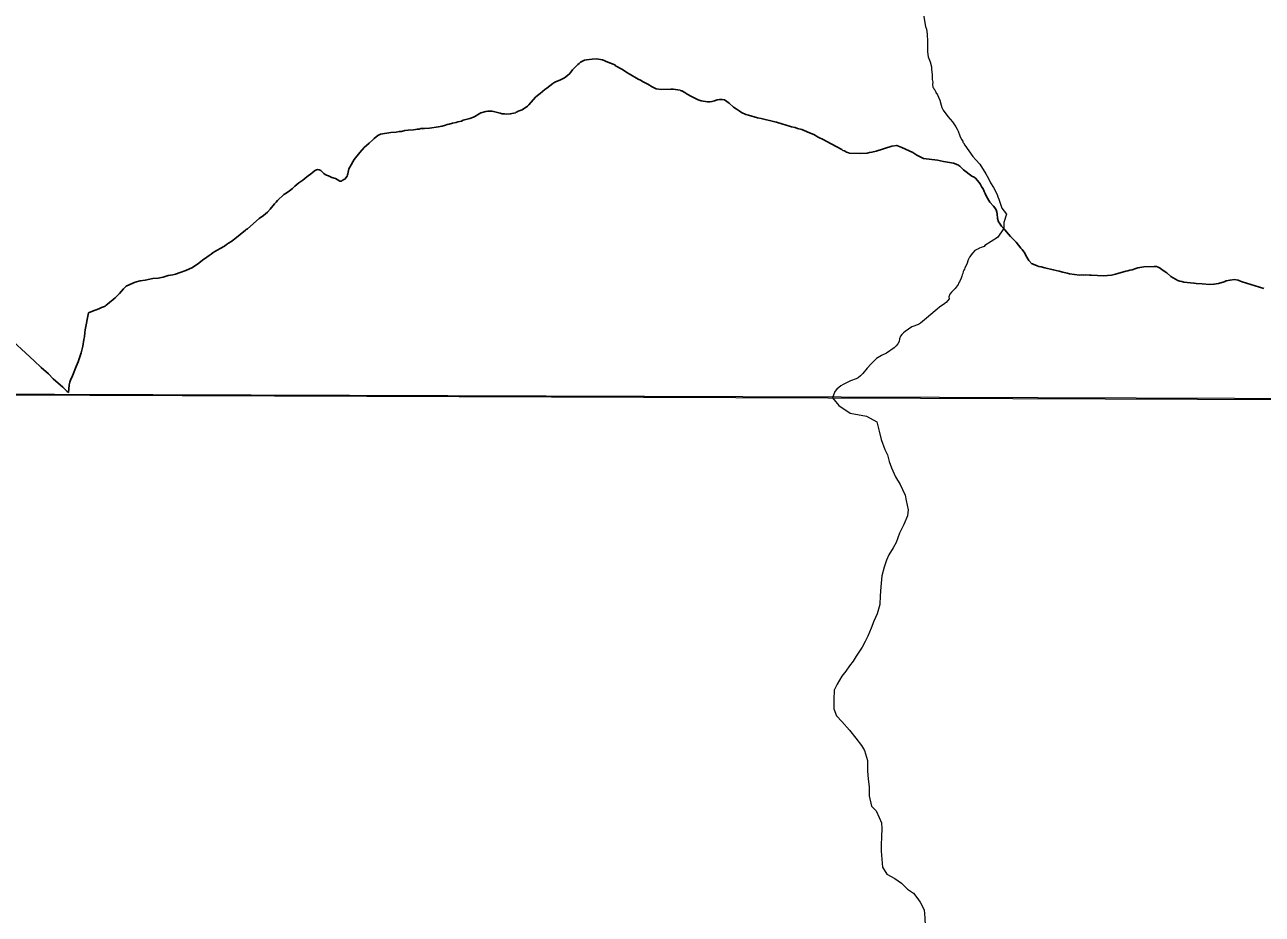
# Model space of a CAD drawing. Extents: x 553962 to 842807, y 8883888 to 9032388.
# Drawn here: x 591377 to 593467, y 8909072 to 8910574 of the extents above; entities that cross this region are included whole.
import ezdxf

# ---------------------------------------------------------------- set-up
doc = ezdxf.new("R2010")
doc.units = 0
doc.header["$LTSCALE"] = 200
doc.layers.add('6', color=7, linetype='Continuous', lineweight=13)

msp = doc.modelspace()

# ---------------------------------------------------------------- linework, layer by layer
at = {"layer": '6'}
msp.add_line((574653.9, 8910009.3), (626625.7, 8909822.1), dxfattribs=at)
for points in [[(592895.3, 8910591.2), (592898.7, 8910571.6), (592900, 8910566.8), (592901.4, 8910558.8), (592901.9, 8910545.9), (592901.7, 8910528.6), (592902.9, 8910520.1), (592906.2, 8910511.7), (592908.7, 8910503.3), (592908.6, 8910499), (592909.8, 8910490.3), (592910, 8910481.9), (592910.6, 8910477.6), (592910.5, 8910473.3), (592911.1, 8910469.2), (592911.9, 8910467.9), (592912.4, 8910466.2), (592913.2, 8910465.7), (592913.5, 8910464.9), (592914.1, 8910464.3), (592914.6, 8910463), (592914.6, 8910463)], [(592895.3, 8910591.2), (592898.7, 8910571.6), (592900, 8910566.8), (592901.4, 8910558.8), (592901.9, 8910545.9), (592901.7, 8910528.6), (592902.9, 8910520.1), (592906.2, 8910511.7), (592908.7, 8910503.3), (592908.6, 8910499), (592909.8, 8910490.3), (592910, 8910481.9), (592910.6, 8910477.6), (592910.5, 8910473.3), (592911.1, 8910469.2), (592911.9, 8910467.9), (592912.4, 8910466.2), (592913.2, 8910465.7), (592913.5, 8910464.9), (592914.1, 8910464.3), (592914.6, 8910463), (592914.6, 8910463)], [(592914.6, 8910463), (592915.4, 8910462.3), (592916.1, 8910460.3), (592918.7, 8910456), (592920.7, 8910451.9), (592922.6, 8910447.1), (592924.7, 8910438.7), (592926.3, 8910434.8), (592928.6, 8910430.4), (592936.2, 8910419.6), (592943.9, 8910410.6), (592949.8, 8910401.8), (592952, 8910397.9), (592953.5, 8910394.6), (592956.4, 8910386.7), (592959.2, 8910380.4), (592961.5, 8910377.9), (592961.8, 8910376.4), (592962.9, 8910374.8), (592964.8, 8910371.1), (592978.6, 8910352.2), (592983.7, 8910346.6), (592990.1, 8910338.8), (593000.6, 8910322.5), (593004.8, 8910315), (593008.5, 8910307.3), (593013.4, 8910299.5), (593019.4, 8910288), (593020.8, 8910284), (593022.5, 8910280.1), (593024.6, 8910273.2), (593027.6, 8910264.8), (593035.4, 8910254.4), (593030.7, 8910240.7), (593030.9, 8910230.2), (593020.1, 8910215.3), (592998.5, 8910201.7), (592997.4, 8910200.2), (592996.1, 8910199.2), (592992.6, 8910198.2), (592989.5, 8910197.1), (592988, 8910196.2), (592985.1, 8910195), (592981.8, 8910193.1), (592977.9, 8910188.9), (592974.2, 8910183.6), (592974, 8910182.8), (592973, 8910182.1), (592970.3, 8910177.3), (592968.2, 8910170.4), (592964.9, 8910164), (592964.4, 8910161.9), (592963.2, 8910159.9), (592962.2, 8910157.6), (592961.4, 8910154.6), (592960.4, 8910152.4), (592960.1, 8910150), (592958.9, 8910146.6), (592955.8, 8910140.3), (592954.4, 8910138.1), (592953.5, 8910135.8), (592948.4, 8910129), (592942.4, 8910123.1), (592939.8, 8910119.4), (592938, 8910115.1), (592938.7, 8910111.5), (592933.6, 8910105.6), (592931.8, 8910104.5), (592931.2, 8910103.5), (592922.2, 8910097.5), (592918.4, 8910094), (592914.6, 8910091.5), (592900.2, 8910078.7), (592890, 8910070.6), (592886.7, 8910068.4), (592875.2, 8910064.1), (592864.2, 8910056.5), (592861.2, 8910054.1), (592858.4, 8910051.3), (592856.3, 8910048.5), (592854.8, 8910044.2), (592853.8, 8910039.6), (592852, 8910035.6), (592849, 8910032.1), (592845.4, 8910028.7), (592832.4, 8910019.7), (592824.2, 8910015.7), (592815.9, 8910010.6), (592813, 8910008.1), (592806.8, 8910001.8), (592800.1, 8909994.6), (592792.6, 8909985.4), (592788.8, 8909981.5), (592784.8, 8909978), (592781.2, 8909976.4), (592771.7, 8909973.2), (592759.7, 8909967.1), (592755.4, 8909964.5), (592748.5, 8909959.2), (592745.1, 8909955.2), (592741.7, 8909944.4)], [(592914.6, 8910463), (592915.4, 8910462.3), (592916.1, 8910460.3), (592918.7, 8910456), (592920.7, 8910451.9), (592922.6, 8910447.1), (592924.7, 8910438.7), (592926.3, 8910434.8), (592928.6, 8910430.4), (592936.2, 8910419.6), (592943.9, 8910410.6), (592949.8, 8910401.8), (592952, 8910397.9), (592953.5, 8910394.6), (592956.4, 8910386.7), (592959.2, 8910380.4), (592961.5, 8910377.9), (592961.8, 8910376.4), (592962.9, 8910374.8), (592964.8, 8910371.1), (592978.6, 8910352.2), (592983.7, 8910346.6), (592990.1, 8910338.8), (593000.6, 8910322.5), (593004.8, 8910315), (593008.5, 8910307.3), (593013.4, 8910299.5), (593019.4, 8910288), (593020.8, 8910284), (593022.5, 8910280.1), (593024.6, 8910273.2), (593027.6, 8910264.8), (593035.4, 8910254.4), (593030.7, 8910240.7), (593030.9, 8910230.2), (593020.1, 8910215.3), (592998.5, 8910201.7), (592997.4, 8910200.2), (592996.1, 8910199.2), (592992.6, 8910198.2), (592989.5, 8910197.1), (592988, 8910196.2), (592985.1, 8910195), (592981.8, 8910193.1), (592977.9, 8910188.9), (592974.2, 8910183.6), (592974, 8910182.8), (592973, 8910182.1), (592970.3, 8910177.3), (592968.2, 8910170.4), (592964.9, 8910164), (592964.4, 8910161.9), (592963.2, 8910159.9), (592962.2, 8910157.6), (592961.4, 8910154.6), (592960.4, 8910152.4), (592960.1, 8910150), (592958.9, 8910146.6), (592955.8, 8910140.3), (592954.4, 8910138.1), (592953.5, 8910135.8), (592948.4, 8910129), (592942.4, 8910123.1), (592939.8, 8910119.4), (592938, 8910115.1), (592938.7, 8910111.5), (592933.6, 8910105.6), (592931.8, 8910104.5), (592931.2, 8910103.5), (592922.2, 8910097.5), (592918.4, 8910094), (592914.6, 8910091.5), (592900.2, 8910078.7), (592890, 8910070.6), (592886.7, 8910068.4), (592875.2, 8910064.1), (592864.2, 8910056.5), (592861.2, 8910054.1), (592858.4, 8910051.3), (592856.3, 8910048.5), (592854.8, 8910044.2), (592853.8, 8910039.6), (592852, 8910035.6), (592849, 8910032.1), (592845.4, 8910028.7), (592832.4, 8910019.7), (592824.2, 8910015.7), (592815.9, 8910010.6), (592813, 8910008.1), (592806.8, 8910001.8), (592800.1, 8909994.6), (592792.6, 8909985.4), (592788.8, 8909981.5), (592784.8, 8909978), (592781.2, 8909976.4), (592771.7, 8909973.2), (592759.7, 8909967.1), (592755.4, 8909964.5), (592748.5, 8909959.2), (592745.1, 8909955.2), (592741.7, 8909944.4)], [(592741.7, 8909944.4), (592752.2, 8909931.2), (592771.1, 8909918.4), (592798.7, 8909913.5), (592816.2, 8909903.9), (592820.1, 8909888.4), (592823.5, 8909874.3), (592829.9, 8909857.3), (592834.4, 8909848.3), (592837.3, 8909836.7), (592840.8, 8909826.2), (592847.7, 8909811.2), (592855.7, 8909798.1), (592859.9, 8909789.4)], [(592741.7, 8909944.4), (592752.2, 8909931.2), (592771.1, 8909918.4), (592798.7, 8909913.5), (592816.2, 8909903.9), (592820.1, 8909888.4), (592823.5, 8909874.3), (592829.9, 8909857.3), (592834.4, 8909848.3), (592837.3, 8909836.7), (592840.8, 8909826.2), (592847.7, 8909811.2), (592855.7, 8909798.1), (592859.9, 8909789.4)], [(592859.9, 8909789.4), (592864.1, 8909780.1), (592866.1, 8909770.8), (592869.2, 8909755.3), (592868.2, 8909745), (592862, 8909730.5), (592854.8, 8909716.1), (592849.2, 8909700.1), (592844.1, 8909691.1), (592836.6, 8909679.1), (592832.5, 8909670.2), (592828.5, 8909658.7), (592824.9, 8909643.7), (592823.3, 8909625.2), (592821.7, 8909610.2), (592821.2, 8909595.4)], [(592859.9, 8909789.4), (592864.1, 8909780.1), (592866.1, 8909770.8), (592869.2, 8909755.3), (592868.2, 8909745), (592862, 8909730.5), (592854.8, 8909716.1), (592849.2, 8909700.1), (592844.1, 8909691.1), (592836.6, 8909679.1), (592832.5, 8909670.2), (592828.5, 8909658.7), (592824.9, 8909643.7), (592823.3, 8909625.2), (592821.7, 8909610.2), (592821.2, 8909595.4)], [(592821.2, 8909595.4), (592817.1, 8909579.7), (592811, 8909567.2), (592807, 8909555.7), (592800.9, 8909542.2), (592796.8, 8909532.8), (592791.8, 8909523.3), (592781.2, 8909508.3), (592776.2, 8909499.8), (592770.1, 8909491.9), (592764.1, 8909482.9), (592757.1, 8909474.4), (592749.5, 8909460.9), (592744.4, 8909450.5), (592743.8, 8909435), (592743.8, 8909419.4), (592748.2, 8909407.4), (592757.2, 8909397.9), (592770.1, 8909383.3), (592780.6, 8909369.7), (592790.5, 8909357.2), (592795.7, 8909348.7)], [(592821.2, 8909595.4), (592817.1, 8909579.7), (592811, 8909567.2), (592807, 8909555.7), (592800.9, 8909542.2), (592796.8, 8909532.8), (592791.8, 8909523.3), (592781.2, 8909508.3), (592776.2, 8909499.8), (592770.1, 8909491.9), (592764.1, 8909482.9), (592757.1, 8909474.4), (592749.5, 8909460.9), (592744.4, 8909450.5), (592743.8, 8909435), (592743.8, 8909419.4), (592748.2, 8909407.4), (592757.2, 8909397.9), (592770.1, 8909383.3), (592780.6, 8909369.7), (592790.5, 8909357.2), (592795.7, 8909348.7)], [(592795.7, 8909348.7), (592800.4, 8909332.1), (592800.8, 8909314.1), (592801.7, 8909301.1), (592803.2, 8909287.1), (592803.1, 8909272.5), (592807.5, 8909255), (592815, 8909247), (592820.4, 8909235.9), (592824.4, 8909226.9), (592824.8, 8909216.4), (592824.3, 8909203.4), (592823.7, 8909188.9), (592823.7, 8909178.9), (592824.6, 8909165.3), (592826, 8909151.8), (592833, 8909139.8), (592846.9, 8909132.5)], [(592795.7, 8909348.7), (592800.4, 8909332.1), (592800.8, 8909314.1), (592801.7, 8909301.1), (592803.2, 8909287.1), (592803.1, 8909272.5), (592807.5, 8909255), (592815, 8909247), (592820.4, 8909235.9), (592824.4, 8909226.9), (592824.8, 8909216.4), (592824.3, 8909203.4), (592823.7, 8909188.9), (592823.7, 8909178.9), (592824.6, 8909165.3), (592826, 8909151.8), (592833, 8909139.8), (592846.9, 8909132.5)], [(592846.9, 8909132.5), (592858, 8909124.6), (592868, 8909114.6), (592878, 8909107.7), (592884.1, 8909100.8), (592889.3, 8909093), (592896.2, 8909079.9), (592897.2, 8909066.4), (592898.1, 8909053.4), (592898.1, 8909040.9), (592896.5, 8909029.9), (592894.4, 8909017.9), (592892.9, 8909007.9), (592891.8, 8908997.9), (592890.3, 8908983.9), (592889.7, 8908972.9), (592889.7, 8908957.4), (592891.1, 8908941.8), (592895.5, 8908929.8), (592902, 8908915.3), (592911.4, 8908900.2), (592921.8, 8908888.7), (592923.7, 8908885.4)], [(592846.9, 8909132.5), (592858, 8909124.6), (592868, 8909114.6), (592878, 8909107.7), (592884.1, 8909100.8), (592889.3, 8909093), (592896.2, 8909079.9), (592897.2, 8909066.4), (592898.1, 8909053.4), (592898.1, 8909040.9), (592896.5, 8909029.9), (592894.4, 8909017.9), (592892.9, 8909007.9), (592891.8, 8908997.9), (592890.3, 8908983.9), (592889.7, 8908972.9), (592889.7, 8908957.4), (592891.1, 8908941.8), (592895.5, 8908929.8), (592902, 8908915.3), (592911.4, 8908900.2), (592921.8, 8908888.7), (592923.7, 8908885.4)]]:
    msp.add_lwpolyline(points, dxfattribs=at)
at = {"layer": '6', "lineweight": 25}
for points in [[(592156, 8910428.2), (592159.6, 8910428.8), (592166.4, 8910428.3), (592173.2, 8910427.1), (592180.4, 8910425.1), (592183.8, 8910423.8), (592187.2, 8910423.8), (592190.4, 8910423.4), (592197.2, 8910424), (592206.1, 8910425.9), (592206.9, 8910426.6), (592208.9, 8910427.4), (592210.6, 8910428.4), (592217.1, 8910430.9), (592217.1, 8910430.9), (592226.1, 8910436.7), (592228.8, 8910439.1), (592240, 8910452.3), (592243.2, 8910455.1), (592247.7, 8910458.2), (592255.5, 8910465), (592258.9, 8910467.2), (592269.3, 8910475.5), (592272.6, 8910477.5), (592282.3, 8910481.6), (592288.9, 8910484.9), (592293.8, 8910488.6), (592297.6, 8910492), (592302.5, 8910498.4), (592311.1, 8910507.6), (592313.3, 8910508.8), (592316.1, 8910511.1), (592322.4, 8910514.4), (592326, 8910515), (592335.8, 8910516.2), (592343.1, 8910516.7), (592352.8, 8910515), (592361.9, 8910511.4)], [(592361.9, 8910511.4), (592370.9, 8910507.9), (592373.7, 8910506.6), (592375.1, 8910505.3), (592386.5, 8910499.1), (592394.3, 8910493.7), (592398.3, 8910491.7), (592413.3, 8910482.7), (592417.3, 8910480.7), (592421.5, 8910478), (592429.5, 8910473.9), (592437, 8910469.4), (592440.3, 8910467.7), (592443.8, 8910466.5), (592452, 8910465.3), (592468.3, 8910465.8), (592472.5, 8910465.6), (592484, 8910463.8), (592485.5, 8910463.1), (592486.8, 8910462.8), (592491.9, 8910459.8), (592495.7, 8910457.1), (592503.2, 8910453.1), (592514.6, 8910447.8), (592519.5, 8910446.2), (592530.1, 8910444.3), (592534.1, 8910444.3), (592537.9, 8910444.7), (592542.2, 8910445.8), (592546.4, 8910447.4), (592550.7, 8910448.3), (592555, 8910448.5), (592559, 8910447.9), (592567, 8910442), (592574.4, 8910435.5), (592578.9, 8910432.2), (592583.9, 8910429.1), (592587.9, 8910426.3), (592595.1, 8910422.9), (592599.3, 8910421.5), (592614.8, 8910417.3), (592621.2, 8910415.9)], [(591741, 8910220.3), (591749.8, 8910227.3), (591750.9, 8910227.9), (591751.3, 8910228.6), (591753.5, 8910230), (591773, 8910247.2), (591780.7, 8910252.6), (591787.2, 8910258.2), (591791.8, 8910263.2), (591799.2, 8910272.1), (591801.7, 8910274.7), (591804.1, 8910277.8), (591814.6, 8910287.9), (591817, 8910289), (591824.6, 8910294.1), (591829.4, 8910298.1), (591833.5, 8910301.9), (591840.2, 8910307.6), (591846.7, 8910312.2), (591853.4, 8910317.8), (591862.3, 8910323.6), (591866.7, 8910327.7), (591870, 8910329.7), (591871.6, 8910329.8), (591874.7, 8910329.6), (591877.1, 8910328.6), (591882.5, 8910323), (591884.5, 8910321.5), (591887, 8910320.3), (591890, 8910319.4), (591895.8, 8910316.6), (591901.9, 8910314.6), (591904.6, 8910313.3), (591909.6, 8910310.3), (591912, 8910310.3), (591913.3, 8910311.5), (591914.6, 8910311.8), (591916.2, 8910313.2), (591917.7, 8910313.7), (591921.9, 8910318.7), (591922.1, 8910321.1), (591922.9, 8910322.8), (591923.9, 8910328.4), (591924.7, 8910331.1), (591926, 8910334.1), (591933.8, 8910346.9), (591943, 8910358.5), (591950.5, 8910367.1), (591958.8, 8910374.7), (591964.9, 8910379.9), (591967.2, 8910382.1), (591973.7, 8910387.3), (591977.8, 8910389.9), (591995.4, 8910392.7), (592004.5, 8910393.2), (592009.7, 8910394.1), (592013.5, 8910394.4), (592019.3, 8910395.7), (592024.8, 8910396.4), (592034, 8910397), (592037.3, 8910397.8), (592040.2, 8910398.2), (592043.1, 8910398.3), (592046.3, 8910399.1), (592049.1, 8910399.1), (592052.2, 8910399.5), (592060.9, 8910399.7), (592076, 8910402.1), (592078.9, 8910402.9), (592082.1, 8910403.4), (592087.9, 8910404.8), (592090.9, 8910405.9), (592094, 8910406.4), (592099.8, 8910408), (592105.6, 8910409.3), (592108.8, 8910410.3), (592114.6, 8910411.8), (592117.5, 8910413.1), (592129.2, 8910416.2), (592134.9, 8910418.3), (592137.2, 8910419.5), (592144.6, 8910424.2), (592147.4, 8910425.7), (592156, 8910428.2)], [(592621.2, 8910415.9), (592643.8, 8910410.6), (592646.1, 8910410.1), (592646.9, 8910410.1), (592657.8, 8910406.7), (592661.5, 8910405.7), (592671.9, 8910402.2), (592678.5, 8910400.8), (592682.3, 8910399.2), (592689.8, 8910397.3), (592693.7, 8910396.1), (592702.8, 8910392.2), (592709.9, 8910388.9), (592717.4, 8910384.8), (592726.8, 8910380.3), (592730.8, 8910377.9), (592757.3, 8910363.8), (592759.1, 8910362.1), (592761.8, 8910361.3), (592765.3, 8910359.5), (592769, 8910358.3), (592769.7, 8910357.8), (592788.5, 8910356.9), (592800.2, 8910357.8), (592803.8, 8910358.6), (592808, 8910359.1), (592815.2, 8910360.7), (592841.9, 8910369.3), (592849.9, 8910370.7), (592858.6, 8910366.9)], [(592858.6, 8910366.9), (592877, 8910359), (592884.1, 8910354.3), (592891.5, 8910350.2), (592895, 8910348.6), (592918.9, 8910345.6), (592929.1, 8910343.3), (592946, 8910340.7), (592953, 8910337.9), (592956.3, 8910335.7), (592956.3, 8910335.7), (592959.2, 8910333.1), (592962.7, 8910329.6), (592977, 8910319), (592980.8, 8910317.3), (592983.2, 8910315.1), (592989.3, 8910307.8), (592991.2, 8910304.8), (592993.5, 8910300.4), (592995.7, 8910297.1), (592997.5, 8910292.8), (592999.5, 8910289.4), (593001.4, 8910284.6), (593007.3, 8910274.7), (593013.5, 8910268.2), (593015.5, 8910265.5), (593017.7, 8910261.8), (593018.8, 8910258.2), (593019.4, 8910255), (593020.1, 8910247.1), (593021.9, 8910241.5), (593023.2, 8910239.3), (593027, 8910234.3), (593029.2, 8910232.3)], [(593029.2, 8910232.3), (593042, 8910216.7), (593051.5, 8910207.2), (593059.7, 8910197.1), (593061.8, 8910195), (593066, 8910188.8), (593067.7, 8910184.8), (593073.1, 8910176.6), (593078.3, 8910170.9), (593079.5, 8910170.8), (593080.4, 8910170), (593086.8, 8910167.1), (593089.9, 8910166.1), (593093.6, 8910165.5), (593100.3, 8910163.7), (593114.2, 8910160.8), (593124.2, 8910158.3), (593130.2, 8910156.4), (593137.6, 8910155.2), (593141.5, 8910154), (593158.4, 8910151.5), (593161.8, 8910151.9), (593165.2, 8910151.7), (593168.8, 8910151.9), (593175.3, 8910151.5), (593178.8, 8910151.7), (593188.9, 8910150.8), (593199.2, 8910150.7), (593212.4, 8910151.7), (593219.5, 8910153.5), (593223.2, 8910154.3), (593236.8, 8910158.1), (593240.2, 8910158.7), (593243.5, 8910159.9), (593247.3, 8910160.7), (593253.9, 8910163), (593257.3, 8910163.8), (593267.5, 8910165.5), (593284.9, 8910166.4), (593288.4, 8910166), (593291.5, 8910165)], [(591485.1, 8910087.9), (591491.8, 8910091), (591502.2, 8910094.5), (591507, 8910096.7), (591512.1, 8910098.9), (591512.8, 8910099.4), (591515, 8910100.8), (591516.9, 8910102.4), (591529.9, 8910113.2), (591537.4, 8910120.7), (591543.8, 8910128.4), (591548.5, 8910133), (591559.6, 8910138.3), (591563.7, 8910139.9), (591572.1, 8910141.8), (591580.6, 8910142.9), (591593.6, 8910145.7), (591602.6, 8910146.7), (591610.8, 8910148.3), (591619.3, 8910150.9), (591627.6, 8910152.3), (591631.9, 8910153.4), (591639.9, 8910156), (591649.5, 8910159.6), (591660.7, 8910164.8), (591671.5, 8910171.7), (591677.6, 8910176.9), (591685, 8910181.9), (591688.6, 8910184.7), (591692.2, 8910187.1), (591695.4, 8910189.8), (591707.2, 8910196.8), (591714.6, 8910200.7), (591714.6, 8910200.7), (591718, 8910203.1), (591721.4, 8910205.8), (591725.1, 8910208.1), (591732.2, 8910213.2), (591741, 8910220.3)], [(593291.5, 8910165), (593294.8, 8910163.5), (593298.4, 8910160.7), (593298.4, 8910160.7), (593305.9, 8910155.4), (593313.1, 8910149.6), (593324.6, 8910142.8), (593328, 8910141.3), (593331.4, 8910140.8), (593335, 8910140), (593351.7, 8910138.3), (593355.8, 8910137.4), (593365.5, 8910137), (593378.8, 8910135.9), (593385.6, 8910136.1), (593393.1, 8910137.5), (593402.7, 8910140.5), (593406.4, 8910142.1), (593412.9, 8910143.3), (593420.1, 8910144), (593426.7, 8910143.4), (593427.9, 8910142.5), (593433.2, 8910140.1), (593470, 8910128.8)], [(591342.8, 8910053.2), (591393.4, 8910006.9), (591405.1, 8909995.6), (591417.1, 8909984.9), (591425.5, 8909976.7), (591441.6, 8909962.7), (591448.3, 8909955.7), (591450.9, 8909953.7), (591451.8, 8909958.9), (591452.5, 8909966.6), (591453.4, 8909970.7), (591454.6, 8909974.4), (591458.1, 8909981.8), (591464, 8909997.4), (591467.4, 8910005.1), (591472.3, 8910020.4), (591475.2, 8910031.6), (591476.9, 8910043.1), (591478.1, 8910047.6), (591478.9, 8910054.8), (591479, 8910059.1), (591485.1, 8910087.9)]]:
    msp.add_lwpolyline(points, dxfattribs=at)
at = {"layer": '6'}
msp.add_lwpolyline([(596575.8, 8909932.4), (585614.8, 8909969.8), (585583.8, 8898914.4), (596544.8, 8898874.9)], close=True, dxfattribs=at)

doc.saveas('drawing.dxf')
